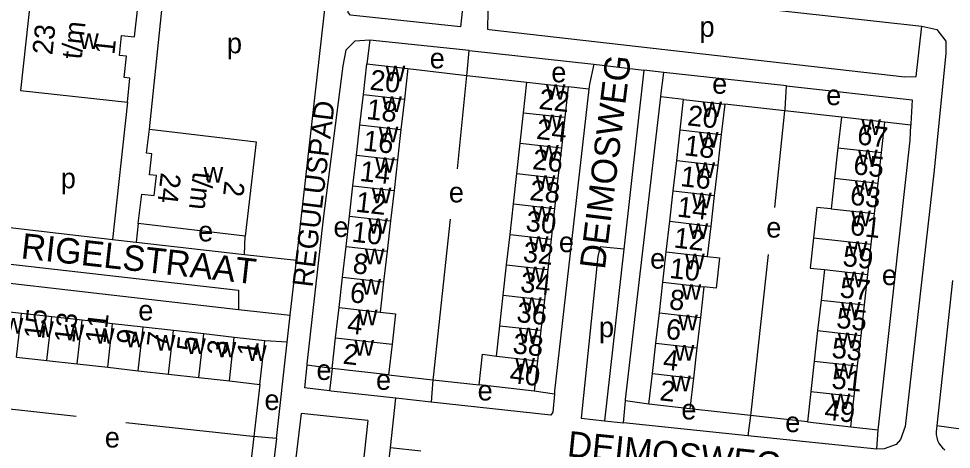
# Model space of a CAD drawing. Extents: x 161936 to 163647, y 386450 to 388633.
# Drawn here: x 162104.2 to 162287.9, y 386841.4 to 386926.2 of the extents above; entities that cross this region are included whole.
import ezdxf

# ---------------------------------------------------------------- set-up
doc = ezdxf.new("R2010")
doc.units = 0
for name, color, linetype in [('BLT_Basislijn', 7, 'Continuous'), ('BLT_Bebouwing', 7, 'Continuous'), ('BLT_Centroide', 7, 'Continuous'), ('BLT_Huisnummer', 7, 'Continuous'), ('BLT_Huisnummer_ tussenligend', 7, 'Continuous'), ('BLT_Huisnummer_reeks', 7, 'Continuous'), ('BLT_Onderverdeling_panden', 7, 'Continuous'), ('BLT_Straatnaam', 7, 'Continuous'), ('BLT_Straatnaam_verkleind', 7, 'Continuous')]:
    doc.layers.add(name, color=color, linetype=linetype)

msp = doc.modelspace()

# ---------------------------------------------------------------- linework, layer by layer
at = {"layer": 'BLT_Basislijn'}
for p, q in [((162129.98, 386904.42), (162133.6, 386938.8)), ((162158.93, 386878.66), (162165.32, 386935.21)), ((162196.99, 386934.27), (162282.12, 386924.71)), ((162173.42, 386921.95), (162172.81, 386917.29)), ((162192.97, 386919.91), (162173.42, 386921.95)), ((162192.97, 386919.91), (162217.49, 386917.22)), ((162217.49, 386917.22), (162227.34, 386916.08)), ((162180.89, 386916.37), (162192.53, 386915.03)), ((162227.34, 386916.08), (162223.39, 386880.82)), ((162231.31, 386915.61), (162227.34, 386916.08)), ((162255.46, 386912.98), (162231.31, 386915.61)), ((162190.67, 386896.63), (162192.53, 386915.03)), ((162192.53, 386915.03), (162204.34, 386913.68)), ((162216.55, 386912.32), (162212.45, 386912.77)), ((162125.66, 386909.78), (162122.75, 386882.71)), ((162235.19, 386910.28), (162230.68, 386910.79)), ((162255.15, 386908.02), (162243.27, 386909.36)), ((162253.16, 386888.99), (162255.15, 386908.02)), ((162266.25, 386906.77), (162255.15, 386908.02)), ((162279.92, 386905.23), (162274.8, 386905.82)), ((162127.81, 386885.83), (162127.38, 386882.18)), ((162122.75, 386882.71), (162127.38, 386882.18)), ((162148.71, 386879.77), (162148.87, 386883.37)), ((162127.38, 386882.18), (162148.71, 386879.77)), ((162223.39, 386880.82), (162219.61, 386847.01)), ((162148.71, 386879.77), (162158.93, 386878.66)), ((162157.7, 386867.79), (162158.93, 386878.66)), ((162288.11, 386874.63), (162285.06, 386846.09)), ((162147.53, 386868.93), (162157.7, 386867.79)), ((162157.11, 386862.5), (162157.7, 386867.79)), ((162157.11, 386862.5), (162152.7, 386862.76)), ((162154.99, 386843.55), (162157.11, 386862.5)), ((162160.99, 386857.96), (162160.51, 386853.48)), ((162165.97, 386857.31), (162160.99, 386857.96)), ((162165.97, 386857.31), (162165.45, 386852.91)), ((162177.1, 386856.05), (162185.8, 386855.08)), ((162185.8, 386855.08), (162185.47, 386850.7)), ((162185.8, 386855.08), (162194.91, 386854.11)), ((162151.73, 386854.19), (162150.57, 386843.95)), ((162165.45, 386852.91), (162160.51, 386853.48)), ((162209.73, 386852.26), (162205.76, 386852.84)), ((162177.44, 386841.72), (162178.51, 386851.46)), ((162115.55, 386847.88), (162096.65, 386849.92)), ((162223.38, 386846.62), (162223.74, 386850.92)), ((162228.36, 386850.3), (162223.74, 386850.92)), ((162248.34, 386848.04), (162236.44, 386849.38)), ((162248.34, 386848.04), (162247.83, 386844.03)), ((162259.56, 386846.78), (162248.34, 386848.04)), ((162219.61, 386847.01), (162223.38, 386846.62)), ((162247.83, 386844.03), (162223.38, 386846.62)), ((162268.11, 386845.83), (162273.52, 386845.21)), ((162285.06, 386846.09), (162284.99, 386845.43)), ((162285.06, 386846.09), (162293.42, 386844.92)), ((162150.57, 386843.95), (162149.28, 386832.68)), ((162154.99, 386843.55), (162150.57, 386843.95)), ((162273.23, 386841.4), (162247.83, 386844.03)), ((162273.23, 386841.4), (162273.52, 386845.21)), ((162174.35, 386813.37), (162177.44, 386841.72))]:
    msp.add_line(p, q, dxfattribs=at)
for points in [[(162192.34, 386934.81), (162191.25, 386924.61), (162169.56, 386926.87), (162169.13, 386927.4), (162169.7, 386934.82)], [(162196.99, 386934.27), (162196.63, 386927.66), (162196.6, 386924.16), (162196.89, 386924.09), (162278.74, 386914.77), (162281.01, 386914.82), (162282.12, 386924.71)], [(162282.12, 386924.71), (162285.04, 386924.07), (162286.79, 386921.78), (162286.85, 386919.38), (162284.53, 386896.37), (162278.81, 386845.91), (162277.88, 386843.31), (162277.02, 386842.36), (162274.68, 386841.49), (162273.23, 386841.4)], [(162173.42, 386921.95), (162170.46, 386921.74), (162168.7, 386920.02), (162168.06, 386916.89), (162164.24, 386886.79), (162161.02, 386858.25), (162160.99, 386857.96)], [(162192.53, 386915.03), (162192.59, 386915.61), (162192.97, 386919.91)], [(162217.49, 386917.22), (162216.66, 386913.33), (162216.55, 386912.32)], [(162230.68, 386910.79), (162230.7, 386911), (162231.31, 386915.61)], [(162216.55, 386912.32), (162209.78, 386852.93), (162209.73, 386852.26)], [(162255.15, 386908.02), (162255.19, 386908.4), (162255.46, 386912.98)], [(162255.46, 386912.98), (162280.17, 386910.22), (162279.93, 386905.51), (162279.92, 386905.23)], [(162223.74, 386850.92), (162223.76, 386851.2), (162230.68, 386910.79)], [(162273.52, 386845.21), (162273.56, 386845.74), (162279.79, 386902.26), (162279.92, 386905.23)], [(162189.24, 386886.7), (162185.84, 386855.59), (162185.8, 386855.08)], [(162097.96, 386885.62), (162122.21, 386882.77), (162122.75, 386882.71)], [(162223.39, 386880.82), (162218.74, 386881.27), (162218.31, 386879.36), (162215.02, 386847.53), (162219.61, 386847.01)], [(162086.52, 386874.84), (162087.06, 386879.6), (162147.55, 386872.73), (162147.53, 386868.93)], [(162251.81, 386879.73), (162248.41, 386848.57), (162248.34, 386848.04)], [(162098.79, 386868.81), (162099.6, 386874.41), (162147.53, 386868.93)], [(162178.51, 386851.46), (162165.76, 386852.87), (162165.45, 386852.91)], [(162185.47, 386850.7), (162178.51, 386851.46)], [(162209.73, 386852.26), (162209.45, 386848.73), (162209.07, 386848.12), (162185.47, 386850.7)], [(162159.9, 386848.48), (162157.44, 386828.32), (162156.24, 386815.4), (162169.38, 386813.93)], [(162173.02, 386847.04), (162159.9, 386848.48)], [(162125.32, 386846.66), (162150.3, 386843.97), (162150.57, 386843.95)], [(162173.02, 386847.04), (162169.38, 386813.93)], [(162284.99, 386845.43), (162284.93, 386844.86), (162284.95, 386844.27), (162285.04, 386843.7), (162285.21, 386843.14), (162285.46, 386842.62), (162285.78, 386842.13), (162286.16, 386841.69), (162286.6, 386841.31)], [(162154.99, 386843.55), (162151.68, 386816.1), (162150.56, 386815.91), (162147.5, 386816.29)], [(162183.41, 386841.06), (162177.44, 386841.72)]]:
    msp.add_lwpolyline(points, dxfattribs=at)
at = {"layer": 'BLT_Bebouwing'}
for p, q in [((162172.12, 386911.29), (162172.81, 386917.29)), ((162172.81, 386917.29), (162180.89, 386916.37)), ((162180.89, 386916.37), (162180.21, 386910.37)), ((162203.67, 386907.68), (162204.34, 386913.68)), ((162204.34, 386913.68), (162212.45, 386912.77)), ((162212.45, 386912.77), (162211.78, 386906.78)), ((162171.44, 386905.29), (162172.12, 386911.29)), ((162180.21, 386910.37), (162179.53, 386904.37)), ((162234.51, 386904.28), (162235.19, 386910.28)), ((162235.19, 386910.28), (162243.27, 386909.36)), ((162243.27, 386909.36), (162242.58, 386903.36)), ((162203, 386901.69), (162203.67, 386907.68)), ((162211.78, 386906.78), (162211.11, 386900.79)), ((162266.25, 386906.77), (162265.58, 386900.78)), ((162274.8, 386905.82), (162266.25, 386906.77)), ((162170.76, 386899.3), (162171.44, 386905.29)), ((162179.53, 386904.37), (162178.84, 386898.38)), ((162233.83, 386898.29), (162234.51, 386904.28)), ((162274.14, 386899.82), (162274.8, 386905.82)), ((162242.58, 386903.36), (162241.9, 386897.37)), ((162202.34, 386895.7), (162203, 386901.69)), ((162211.11, 386900.79), (162210.44, 386894.79)), ((162265.58, 386900.78), (162264.91, 386894.78)), ((162170.07, 386893.3), (162170.76, 386899.3)), ((162273.47, 386893.82), (162274.14, 386899.82)), ((162178.84, 386898.38), (162178.16, 386892.38)), ((162233.14, 386892.29), (162233.83, 386898.29)), ((162241.9, 386897.37), (162241.22, 386891.37)), ((162201.67, 386889.71), (162202.34, 386895.7)), ((162169.39, 386887.3), (162170.07, 386893.3)), ((162210.44, 386894.79), (162209.77, 386888.8)), ((162264.91, 386894.78), (162264.24, 386888.78)), ((162272.8, 386887.82), (162273.47, 386893.82)), ((162178.16, 386892.38), (162177.48, 386886.38)), ((162232.46, 386886.29), (162233.14, 386892.29)), ((162201, 386883.72), (162201.67, 386889.71)), ((162241.22, 386891.37), (162240.54, 386885.37)), ((162209.77, 386888.8), (162209.11, 386882.81)), ((162272.13, 386881.82), (162272.8, 386887.82)), ((162168.71, 386881.31), (162169.39, 386887.3)), ((162177.48, 386886.38), (162176.8, 386880.39)), ((162231.78, 386880.29), (162232.46, 386886.29)), ((162240.54, 386885.37), (162239.85, 386879.37)), ((162200.33, 386877.72), (162201, 386883.72)), ((162209.11, 386882.81), (162208.44, 386876.82)), ((162168.02, 386875.31), (162168.71, 386881.31)), ((162176.8, 386880.39), (162176.11, 386874.39)), ((162271.46, 386875.83), (162272.13, 386881.82)), ((162231.09, 386874.29), (162231.78, 386880.29)), ((162199.66, 386871.73), (162200.33, 386877.72)), ((162208.44, 386876.82), (162207.77, 386870.83)), ((162262.91, 386876.78), (162262.24, 386870.78)), ((162167.34, 386869.31), (162168.02, 386875.31)), ((162270.79, 386869.83), (162271.46, 386875.83)), ((162176.11, 386874.39), (162175.43, 386868.39)), ((162230.41, 386868.3), (162231.09, 386874.29)), ((162239.17, 386873.37), (162238.49, 386867.38)), ((162198.99, 386865.74), (162199.66, 386871.73)), ((162207.77, 386870.83), (162207.1, 386864.83)), ((162262.24, 386870.78), (162261.57, 386864.78)), ((162270.12, 386863.83), (162270.79, 386869.83)), ((162104.78, 386868.14), (162098.79, 386868.81)), ((162110.77, 386867.47), (162104.78, 386868.14)), ((162166.66, 386863.32), (162167.34, 386869.31)), ((162229.73, 386862.3), (162230.41, 386868.3)), ((162116.76, 386866.8), (162110.77, 386867.47)), ((162122.75, 386866.12), (162116.76, 386866.8)), ((162128.74, 386865.45), (162122.75, 386866.12)), ((162198.32, 386859.75), (162198.99, 386865.74)), ((162238.49, 386867.38), (162237.81, 386861.38)), ((162134.73, 386864.78), (162128.74, 386865.45)), ((162140.72, 386864.11), (162134.73, 386864.78)), ((162146.71, 386863.43), (162140.72, 386864.11)), ((162207.1, 386864.83), (162206.43, 386858.84)), ((162261.57, 386864.78), (162260.9, 386858.78)), ((162152.7, 386862.76), (162146.71, 386863.43)), ((162151.73, 386854.19), (162152.7, 386862.76)), ((162165.97, 386857.31), (162166.66, 386863.32)), ((162177.79, 386862.07), (162177.1, 386856.05)), ((162229.05, 386856.3), (162229.73, 386862.3)), ((162269.45, 386857.83), (162270.12, 386863.83)), ((162237.81, 386861.38), (162237.12, 386855.38)), ((162103.81, 386859.57), (162109.8, 386858.9)), ((162109.8, 386858.9), (162115.79, 386858.23)), ((162206.43, 386858.84), (162205.76, 386852.84)), ((162260.9, 386858.78), (162260.23, 386852.78)), ((162115.79, 386858.23), (162121.78, 386857.55)), ((162121.78, 386857.55), (162127.77, 386856.88)), ((162127.77, 386856.88), (162133.76, 386856.21)), ((162177.1, 386856.05), (162165.97, 386857.31)), ((162268.78, 386851.83), (162269.45, 386857.83)), ((162133.76, 386856.21), (162139.75, 386855.53)), ((162139.75, 386855.53), (162145.74, 386854.86)), ((162145.74, 386854.86), (162151.73, 386854.19)), ((162228.36, 386850.3), (162229.05, 386856.3)), ((162237.12, 386855.38), (162236.44, 386849.38)), ((162205.76, 386852.84), (162194.91, 386854.11)), ((162260.23, 386852.78), (162259.56, 386846.78)), ((162268.11, 386845.83), (162268.78, 386851.83)), ((162236.44, 386849.38), (162228.36, 386850.3)), ((162259.56, 386846.78), (162268.11, 386845.83))]:
    msp.add_line(p, q, dxfattribs=at)
for points in [[(162106.65, 386930.72), (162104.63, 386912.06), (162125.66, 386909.78)], [(162125.66, 386909.78), (162126.17, 386914.5), (162125.03, 386914.63), (162125.48, 386918.79), (162124.09, 386918.94), (162124.52, 386922.88), (162127.05, 386922.61), (162127.68, 386928.43)], [(162127.81, 386885.83), (162128.49, 386891.64), (162130.93, 386891.36), (162131.39, 386895.29), (162130, 386895.45), (162130.49, 386899.61), (162129.43, 386899.74), (162129.98, 386904.42)], [(162129.98, 386904.42), (162151.04, 386901.96), (162148.87, 386883.37)], [(162264.24, 386888.78), (162261.45, 386889.01), (162260.79, 386883.05)], [(162148.87, 386883.37), (162127.81, 386885.83)], [(162260.79, 386883.05), (162260.12, 386877.09), (162262.91, 386876.78)], [(162239.85, 386879.37), (162242.25, 386879.1), (162241.57, 386873.13), (162239.17, 386873.37)], [(162175.43, 386868.39), (162178.47, 386868.05), (162177.79, 386862.07)], [(162194.91, 386854.11), (162195.58, 386860.11), (162198.32, 386859.75)]]:
    msp.add_lwpolyline(points, dxfattribs=at)
at = {"layer": 'BLT_Onderverdeling_panden'}
for p, q in [((162172.12, 386911.29), (162180.21, 386910.37)), ((162203.67, 386907.68), (162211.78, 386906.78)), ((162171.44, 386905.29), (162179.53, 386904.37)), ((162234.51, 386904.28), (162242.58, 386903.36)), ((162203, 386901.69), (162211.11, 386900.79)), ((162265.58, 386900.78), (162274.14, 386899.82)), ((162170.76, 386899.3), (162178.84, 386898.38)), ((162233.83, 386898.29), (162241.9, 386897.37)), ((162202.34, 386895.7), (162210.44, 386894.79)), ((162170.07, 386893.3), (162178.16, 386892.38)), ((162264.91, 386894.78), (162273.47, 386893.82)), ((162233.14, 386892.29), (162241.22, 386891.37)), ((162201.67, 386889.71), (162209.77, 386888.8)), ((162264.24, 386888.78), (162272.8, 386887.82)), ((162169.39, 386887.3), (162177.48, 386886.38)), ((162232.46, 386886.29), (162240.54, 386885.37)), ((162201, 386883.72), (162209.11, 386882.81)), ((162260.79, 386883.05), (162272.13, 386881.82)), ((162168.71, 386881.31), (162176.8, 386880.39)), ((162231.78, 386880.29), (162239.85, 386879.37)), ((162200.33, 386877.72), (162208.44, 386876.82)), ((162262.91, 386876.78), (162271.46, 386875.83)), ((162168.02, 386875.31), (162176.11, 386874.39)), ((162231.09, 386874.29), (162239.17, 386873.37)), ((162199.66, 386871.73), (162207.77, 386870.83)), ((162262.24, 386870.78), (162270.79, 386869.83)), ((162103.81, 386859.57), (162104.78, 386868.14)), ((162167.34, 386869.31), (162175.43, 386868.39)), ((162230.41, 386868.3), (162238.49, 386867.38)), ((162109.8, 386858.9), (162110.77, 386867.47)), ((162115.79, 386858.23), (162116.76, 386866.8)), ((162121.78, 386857.55), (162122.75, 386866.12)), ((162198.99, 386865.74), (162207.1, 386864.83)), ((162127.77, 386856.88), (162128.74, 386865.45)), ((162133.76, 386856.21), (162134.73, 386864.78)), ((162139.75, 386855.53), (162140.72, 386864.11)), ((162261.57, 386864.78), (162270.12, 386863.83)), ((162145.74, 386854.86), (162146.71, 386863.43)), ((162166.66, 386863.32), (162177.79, 386862.07)), ((162229.73, 386862.3), (162237.81, 386861.38)), ((162198.32, 386859.75), (162206.43, 386858.84)), ((162260.9, 386858.78), (162269.45, 386857.83)), ((162229.05, 386856.3), (162237.12, 386855.38)), ((162260.23, 386852.78), (162268.78, 386851.83))]:
    msp.add_line(p, q, dxfattribs=at)

# ---------------------------------------------------------------- texts
at = {"layer": 'BLT_Centroide'}
for s, p in [('p', (162238.32, 386922.62)), ('w', (162116.16, 386920.25)), ('p', (162145.26, 386919.38)), ('e', (162185.19, 386916.41)), ('w', (162176.51, 386913.84)), ('e', (162209.13, 386913.66)), ('e', (162240.81, 386911.41)), ('w', (162208.06, 386910.22)), ('e', (162263.26, 386909.17)), ('w', (162175.83, 386907.84)), ('w', (162238.89, 386906.81)), ('w', (162207.39, 386904.25)), ('w', (162270.19, 386903.31)), ('w', (162175.14, 386901.84)), ('w', (162238.2, 386900.81)), ('w', (162206.73, 386898.25)), ('w', (162174.46, 386895.84)), ('w', (162269.53, 386897.31)), ('w', (162140.66, 386893.91)), ('w', (162237.52, 386894.81)), ('p', (162112.54, 386892.79)), ('w', (162206.05, 386892.25)), ('w', (162268.86, 386891.31)), ('w', (162173.77, 386889.84)), ('e', (162188.96, 386890.02)), ('w', (162236.84, 386888.84)), ('w', (162205.38, 386886.25)), ('w', (162268.19, 386885.31)), ('e', (162166.23, 386883.21)), ('w', (162173.09, 386883.84)), ('w', (162236.16, 386882.84)), ('e', (162251.46, 386883.09)), ('e', (162139.59, 386882.34)), ('w', (162204.72, 386880.28)), ('e', (162210.63, 386880.22)), ('w', (162267.52, 386879.31)), ('w', (162172.41, 386877.84)), ('e', (162228.59, 386876.97)), ('w', (162235.48, 386876.84)), ('w', (162204.05, 386874.28)), ('e', (162274.23, 386873.73)), ('w', (162171.73, 386871.84)), ('w', (162266.84, 386873.31)), ('w', (162234.79, 386870.84)), ('w', (162203.38, 386868.28)), ('e', (162127.8, 386866.77)), ('w', (162266.17, 386867.31)), ('w', (162171.05, 386865.84)), ('w', (162234.11, 386864.84)), ('w', (162101.3, 386864.19)), ('w', (162107.3, 386863.52)), ('w', (162113.28, 386862.84)), ('p', (162218.52, 386863.47)), ('w', (162119.27, 386862.17)), ('w', (162125.27, 386861.5)), ('w', (162131.25, 386860.83)), ('w', (162202.71, 386862.28)), ('w', (162265.52, 386861.31)), ('w', (162137.23, 386860.16)), ('w', (162143.23, 386859.48)), ('w', (162170.36, 386859.84)), ('w', (162149.22, 386858.81)), ('w', (162233.42, 386858.84)), ('w', (162202.04, 386856.28)), ('w', (162264.84, 386855.31)), ('e', (162162.89, 386855.06)), ('e', (162174.61, 386853.12)), ('w', (162232.74, 386852.84)), ('e', (162194.62, 386851.01)), ('e', (162152.65, 386849.14)), ('w', (162264.17, 386849.31)), ('e', (162234.74, 386847.28)), ('e', (162255.19, 386844.78)), ('e', (162121.21, 386841.75))]:
    msp.add_text(s, height=4, dxfattribs=at).set_placement(p)
at = {"layer": 'BLT_Huisnummer'}
for s, rotation, p in [('20', 353.5036, (162173.26, 386912.23)), ('22', 353.6241, (162206.55, 386908.45)), ('20', 353.5064, (162235.79, 386905.22)), ('67', 353.6341, (162269.24, 386901.45)), ('14', 353.5036, (162171.27, 386894.27)), ('28', 353.6241, (162204.74, 386890.5)), ('14', 353.5056, (162233.77, 386887.24)), ('10', 353.5036, (162169.72, 386882.3)), ('61', 353.6341, (162267.81, 386883.64)), ('32', 353.6303, (162203.42, 386878.35)), ('10', 353.504, (162232.27, 386875.16)), ('57', 353.6333, (162265.81, 386871.34)), ('6', 353.5036, (162169.33, 386870.39)), ('36', 353.6303, (162202.16, 386866.5)), ('13', 83.5879, (162115.21, 386862.2)), ('6', 353.5032, (162231.55, 386863.18)), ('9', 83.5813, (162127.45, 386861.92)), ('5', 83.582, (162139.31, 386860.53)), ('1', 83.5931, (162151.2, 386859.56)), ('2', 353.5036, (162167.97, 386858.27)), ('53', 353.6333, (162264.21, 386859.44)), ('40', 353.6249, (162200.79, 386854.48)), ('2', 353.5088, (162230.35, 386851.07)), ('49', 353.6348, (162262.79, 386847.28))]:
    msp.add_text(s, height=4, rotation=rotation, dxfattribs=at).set_placement(p)
at = {"layer": 'BLT_Huisnummer_ tussenligend'}
for s, rotation, p in [('18', 353.5036, (162172.6, 386906.45)), ('24', 353.6241, (162206.06, 386902.55)), ('16', 353.5036, (162171.93, 386900.27)), ('18', 353.5056, (162235.18, 386899.32)), ('26', 353.6241, (162205.29, 386896.59)), ('65', 353.6341, (162268.48, 386895.58)), ('16', 353.5056, (162234.43, 386893.24)), ('63', 353.6341, (162267.83, 386889.59)), ('12', 353.5036, (162170.48, 386888.2)), ('30', 353.6303, (162203.97, 386884.44)), ('12', 353.504, (162233.12, 386881.15)), ('59', 353.6333, (162266.38, 386877.52)), ('8', 353.5036, (162169.9, 386876.1)), ('34', 353.6303, (162202.9, 386872.4)), ('8', 353.5032, (162232.21, 386868.99)), ('15', 83.5879, (162109.22, 386862.95)), ('11', 83.5813, (162121.33, 386862.09)), ('4', 353.5036, (162168.8, 386864.26)), ('55', 353.6333, (162265.14, 386865.34)), ('7', 83.582, (162133.41, 386861.36)), ('38', 353.6303, (162201.42, 386860.32)), ('3', 83.5931, (162145.25, 386859.77)), ('4', 353.5088, (162230.99, 386857.16)), ('51', 353.6348, (162264.18, 386853.41))]:
    msp.add_text(s, height=4, rotation=rotation, dxfattribs=at).set_placement(p)
at = {"layer": 'BLT_Huisnummer_reeks'}
for s, rotation, p in [('23', 83.8109, (162110.87, 386918.94)), ('t/m', 83.801, (162116.62, 386918.08)), ('1', 83.8088, (162123.09, 386919.02)), ('24', 263.3451, (162132.27, 386895.99)), ('t/m', 263.3427, (162138.63, 386896.17)), ('2', 263.3427, (162144.83, 386894.36))]:
    msp.add_text(s, height=4, rotation=rotation, dxfattribs=at).set_placement(p)
at = {"layer": 'BLT_Straatnaam'}
for s, height, rotation, p in [('DEIMOSWEG', 5, 82.9561, (162219.67, 386876.69)), ('RIGELSTRAAT', 4.9999, 353.6594, (162104.56, 386879.02)), ('DEIMOSWEG', 5, 354.1277, (162212.13, 386840.05))]:
    msp.add_text(s, height=height, rotation=rotation, dxfattribs=at).set_placement(p)
at = {"layer": 'BLT_Straatnaam_verkleind'}
msp.add_text('REGULUSPAD', height=4, rotation=83.1015, dxfattribs=at).set_placement((162162.1, 386873.19))

doc.saveas('drawing.dxf')
